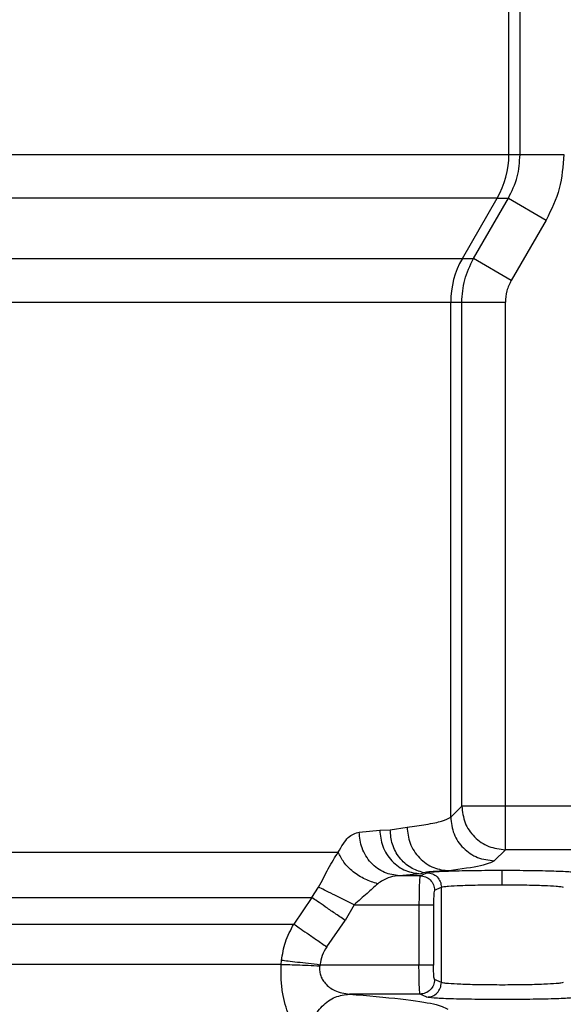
# Model space of a CAD drawing. Header units: inches. Extents: x 144.9 to 238.4, y 214.8 to 247.7.
# Tile 387 of 411: x 202.075 to 202.1209, y 244.8012 to 244.8844. Entities that reach past the tile are written whole.
import ezdxf

# ---------------------------------------------------------------- set-up
doc = ezdxf.new("R2010")
doc.units = ezdxf.units.IN
doc.header["$LTSCALE"] = 0.25
doc.header["$MEASUREMENT"] = 0
doc.layers.add('ANNOTATIONS', color=1, linetype='Continuous')
doc.layers.add('MOTOR LH', color=7, linetype='Continuous')
doc.styles.add('ARIAL', font='arial.ttf', dxfattribs={"height": 0.09375})
doc.dimstyles.new('STANDARD$0', dxfattribs={"dimtxt": 0.09375, "dimasz": 0.09375, "dimexe": 0.03125, "dimexo": 0.046875, "dimgap": 0.09, "dimtad": 0, "dimtih": 1, "dimtoh": 1, "dimdec": 4, "dimzin": 0, "dimdsep": 46, "dimtxsty": 'ARIAL', "dimcen": 0.09, "dimadec": 0, "dimazin": 0, "dimtfac": 1, "dimtdec": 4, "dimtofl": 0, "dimtmove": 0, "dimatfit": 1, "dimfxl": 1, "dimtolj": 1, "dimtzin": 0, "dimarcsym": 0})

# ---------------------------------------------------------------- blocks, each defined once
blk = doc.blocks.new('*D20')
at = {"layer": 'ANNOTATIONS', "color": 0, "lineweight": -2, "transparency": 16777216}
for p, q in [((201.5477568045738, 244.7210665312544), (201.5477568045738, 245.6873671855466)), ((202.6883818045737, 243.5376739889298), (202.6883818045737, 245.6873671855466)), ((201.6415068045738, 245.6561171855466), (201.832959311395, 245.6561171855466)), ((202.5946318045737, 245.6561171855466), (202.4031792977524, 245.6561171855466))]:
    blk.add_line(p, q, dxfattribs=at)
at = {"layer": 'ANNOTATIONS', "color": 0, "transparency": 16777216}
for points in [[(201.6415068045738, 245.6717421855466), (201.6415068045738, 245.6404921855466), (201.5477568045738, 245.6561171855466)], [(202.5946318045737, 245.6717421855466), (202.5946318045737, 245.6404921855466), (202.6883818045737, 245.6561171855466)]]:
    blk.add_solid(points, dxfattribs=at)
at = {"layer": 'defpoints', "color": 0, "transparency": 16777216}
for p in [(201.5477568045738, 245.6561171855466), (201.5477568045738, 244.6741915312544), (202.6883818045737, 243.4907989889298)]:
    blk.add_point(p, dxfattribs=at)
at = {"layer": 'ANNOTATIONS', "color": 0, "transparency": 16777216, "insert": (202.1180693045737, 245.6561171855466), "char_height": 0.09375, "attachment_point": 5, "style": 'ARIAL'}
blk.add_mtext('\\A1;18 5/8"', dxfattribs=at)
blk = doc.blocks.new('*D22')
at = {"layer": 'ANNOTATIONS', "color": 0, "lineweight": -2, "transparency": 16777216}
for p, q in [((201.2594214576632, 244.7850832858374), (201.2594214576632, 246.0537298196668)), ((202.6883818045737, 243.5376739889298), (202.6883818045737, 246.0537298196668)), ((201.3531714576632, 246.0224798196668), (201.7695598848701, 246.0224798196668)), ((202.5946318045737, 246.0224798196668), (202.1782433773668, 246.0224798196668))]:
    blk.add_line(p, q, dxfattribs=at)
at = {"layer": 'ANNOTATIONS', "color": 0, "transparency": 16777216}
for points in [[(201.3531714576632, 246.0381048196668), (201.3531714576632, 246.0068548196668), (201.2594214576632, 246.0224798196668)], [(202.5946318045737, 246.0381048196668), (202.5946318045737, 246.0068548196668), (202.6883818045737, 246.0224798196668)]]:
    blk.add_solid(points, dxfattribs=at)
at = {"layer": 'defpoints', "color": 0, "transparency": 16777216}
for p in [(202.6883818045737, 246.0224798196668), (201.2594214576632, 244.7382082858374), (202.6883818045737, 243.4907989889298)]:
    blk.add_point(p, dxfattribs=at)
at = {"layer": 'ANNOTATIONS', "color": 0, "transparency": 16777216, "insert": (201.9739016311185, 246.0224798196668), "char_height": 0.09375, "attachment_point": 5, "style": 'ARIAL'}
blk.add_mtext('\\A1;24""', dxfattribs=at)

msp = doc.modelspace()

# ---------------------------------------------------------------- linework, layer by layer
at = {"layer": 'MOTOR LH'}
for p, q in [((202.1163154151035, 244.8730198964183), (202.1163154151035, 244.8941149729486)), ((202.1172606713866, 244.8730198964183), (202.1172606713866, 244.8856290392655)), ((202.0226494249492, 244.8730198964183), (202.1172606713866, 244.8730198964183)), ((202.1123855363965, 244.8642310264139), (202.1153270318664, 244.8693289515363)), ((202.1133253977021, 244.8642310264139), (202.1162704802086, 244.8693289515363)), ((202.1153270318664, 244.8693289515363), (202.1162704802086, 244.8693289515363)), ((202.1162704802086, 244.8693289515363), (202.1194649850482, 244.8674834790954)), ((202.1194649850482, 244.8674834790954), (202.1165199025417, 244.862385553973)), ((202.0228290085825, 244.8642310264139), (202.1133253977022, 244.8642310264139)), ((202.1165199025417, 244.862385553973), (202.1133253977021, 244.8642310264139)), ((202.0194594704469, 244.860540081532), (202.1160251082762, 244.860540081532)), ((202.1113971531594, 244.8170178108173), (202.1113971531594, 244.860540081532)), ((202.1123364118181, 244.8179570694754), (202.1123364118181, 244.860540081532)), ((202.1160251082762, 244.8142683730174), (202.1160251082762, 244.860540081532)), ((202.1113971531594, 244.8170178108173), (202.1123364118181, 244.8179570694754)), ((202.1299871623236, 244.8179570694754), (202.1123364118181, 244.8179570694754)), ((202.10366197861, 244.8157584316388), (202.10540670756, 244.8159172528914)), ((202.10540670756, 244.8159172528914), (202.1062881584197, 244.8159451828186)), ((202.1062881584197, 244.8159451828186), (202.1077154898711, 244.8161727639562)), ((202.1160251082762, 244.8142683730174), (202.1150858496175, 244.8133291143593)), ((202.1645678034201, 244.8142683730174), (202.1160251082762, 244.8142683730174)), ((202.0228014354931, 244.8140604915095), (202.1019029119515, 244.8140604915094)), ((202.1088679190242, 244.8122285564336), (202.1070569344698, 244.8120697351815)), ((202.1088121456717, 244.8120697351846), (202.1070569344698, 244.8120697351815)), ((202.1088121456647, 244.8120697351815), (202.1093843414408, 244.8123249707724)), ((202.1091117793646, 244.8123206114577), (202.1088679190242, 244.8122285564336)), ((202.0996742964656, 244.8102164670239), (202.1002370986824, 244.8110938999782)), ((202.1100387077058, 244.8108401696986), (202.1106109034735, 244.8110954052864)), ((202.1106109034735, 244.8030356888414), (202.1106109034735, 244.8110954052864)), ((202.0228991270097, 244.8102164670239), (202.0996742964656, 244.8102164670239)), ((202.0996742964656, 244.8102164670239), (202.0981460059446, 244.8079788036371)), ((202.1032460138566, 244.8096106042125), (202.1024744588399, 244.8082944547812)), ((202.1032460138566, 244.8096106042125), (202.1087191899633, 244.8096106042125)), ((202.1087191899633, 244.8096106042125), (202.1087191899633, 244.8045204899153)), ((202.1099457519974, 244.8096106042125), (202.1099457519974, 244.8045204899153)), ((202.022941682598, 244.8079788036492), (202.098146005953, 244.8079788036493)), ((202.1009356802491, 244.8060567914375), (202.1024744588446, 244.808294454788)), ((202.0970762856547, 244.8045612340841), (202.0229094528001, 244.8045612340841)), ((202.0970762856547, 244.8045612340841), (202.0971032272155, 244.8049062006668)), ((202.1003482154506, 244.8045204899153), (202.1003336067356, 244.8044514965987)), ((202.1087191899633, 244.8045204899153), (202.1003482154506, 244.8045204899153)), ((202.1106109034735, 244.8030356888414), (202.1100387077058, 244.8032909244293)), ((202.1088121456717, 244.8020613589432), (202.1028405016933, 244.8020613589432)), ((202.1093843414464, 244.8018061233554), (202.1088121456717, 244.8020613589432))]:
    msp.add_line(p, q, dxfattribs=at)
for centre, radius, start, end in [((202.1089300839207, 244.8730197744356), 0.007385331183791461, 330.0165058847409, 0.0009463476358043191), ((202.1187824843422, 244.8605402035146), 0.007385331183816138, 150.0165058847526, 180.0009463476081)]:
    msp.add_arc(centre, radius, start, end, dxfattribs=at)
for points, knots in [([(202.1162704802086, 244.8693289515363), (202.116560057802, 244.8699186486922), (202.1171324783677, 244.8710843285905), (202.117218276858, 244.8723797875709), (202.1172606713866, 244.8730198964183)], [0, 0, 0, 0, 0.5058825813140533, 1, 1, 1, 1]), ([(202.1209493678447, 244.8730198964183), (202.1208842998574, 244.8720482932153), (202.1207541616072, 244.8701050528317), (202.119894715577, 244.8683573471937), (202.1194649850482, 244.8674834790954)], [0, 0, 0, 0, 0.4999912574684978, 1, 1, 1, 1]), ([(202.1153270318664, 244.8693289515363), (202.1147922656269, 244.8693289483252), (202.1137227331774, 244.869328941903), (202.1079612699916, 244.8693289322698), (202.0993600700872, 244.8693289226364), (202.0878989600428, 244.8693289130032), (202.0740372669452, 244.8693289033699), (202.0582018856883, 244.8693288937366), (202.0409441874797, 244.8693288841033), (202.0288047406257, 244.8693288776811), (202.0227350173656, 244.86932887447)], [0, 0, 0, 0, 0.1250000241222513, 0.2500000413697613, 0.3750000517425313, 0.5000000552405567, 0.6250000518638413, 0.7500000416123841, 0.8750000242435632, 0.9999999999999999, 0.9999999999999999, 0.9999999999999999, 0.9999999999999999]), ([(202.1123364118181, 244.860540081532), (202.1123787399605, 244.8611801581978), (202.1124643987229, 244.8624754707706), (202.1130361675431, 244.8636412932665), (202.1133253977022, 244.8642310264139)], [0, 0, 0, 0, 0.4941484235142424, 1, 1, 1, 1]), ([(202.1165199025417, 244.862385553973), (202.1163763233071, 244.8620943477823), (202.1160891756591, 244.8615119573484), (202.116046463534, 244.8608640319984), (202.1160251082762, 244.860540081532)], [0, 0, 0, 0, 0.5000188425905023, 1, 1, 1, 1]), ([(202.1077154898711, 244.8161727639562), (202.1082708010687, 244.8162492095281), (202.1094962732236, 244.8164179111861), (202.1108445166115, 244.8167001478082), (202.1112034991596, 244.8169064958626), (202.1113971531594, 244.8170178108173)], [0, 0, 0, 0, 0.27621230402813, 0.6095509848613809, 0.9999999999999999, 0.9999999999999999, 0.9999999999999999, 0.9999999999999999]), ([(202.1054067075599, 244.8159172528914), (202.1054575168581, 244.8154564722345), (202.1055356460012, 244.8147479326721), (202.1059707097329, 244.8138942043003), (202.1064174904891, 244.8133057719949), (202.106969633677, 244.8128296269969), (202.1077707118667, 244.8123659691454), (202.1084355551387, 244.8122827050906), (202.1088679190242, 244.8122285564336)], [0, 0, 0, 0, 0.2396236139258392, 0.3684677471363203, 0.5000000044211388, 0.6315322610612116, 0.7603763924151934, 1, 1, 1, 1]), ([(202.1091117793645, 244.8123206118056), (202.1087348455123, 244.8124383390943), (202.1079582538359, 244.8126808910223), (202.1070262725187, 244.813553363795), (202.1063997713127, 244.8146866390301), (202.1063245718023, 244.8155345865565), (202.1062881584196, 244.8159451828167)], [0, 0, 0, 0, 0.2432590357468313, 0.5011832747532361, 0.7584611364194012, 1, 1, 1, 1]), ([(202.107715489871, 244.8161727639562), (202.1077666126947, 244.8157113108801), (202.1078452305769, 244.8150016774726), (202.1082905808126, 244.8141469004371), (202.1087486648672, 244.8135579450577), (202.1093152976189, 244.8130818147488), (202.1101376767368, 244.8126189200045), (202.1108204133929, 244.812537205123), (202.111264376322, 244.8124840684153)], [0, 0, 0, 0, 0.2395889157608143, 0.3684454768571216, 0.5000000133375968, 0.631554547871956, 0.7604111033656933, 0.9999999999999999, 0.9999999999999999, 0.9999999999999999, 0.9999999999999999]), ([(202.1019029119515, 244.8140604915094), (202.1021771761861, 244.8145315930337), (202.1027236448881, 244.8154702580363), (202.1033499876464, 244.8156626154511), (202.10366197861, 244.8157584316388)], [0, 0, 0, 0, 0.5018846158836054, 1, 1, 1, 1]), ([(202.1070569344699, 244.8120697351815), (202.106633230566, 244.8121245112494), (202.1059817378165, 244.8122087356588), (202.105196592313, 244.8126728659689), (202.1046553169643, 244.813149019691), (202.1042170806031, 244.8137371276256), (202.1037899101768, 244.8145902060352), (202.1037123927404, 244.8152980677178), (202.1036619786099, 244.8157584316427)], [0, 0, 0, 0, 0.2396451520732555, 0.3684815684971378, 0.4999999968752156, 0.6315184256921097, 0.7603548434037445, 1, 1, 1, 1]), ([(202.1002370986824, 244.8110938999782), (202.1003791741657, 244.811361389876), (202.1006662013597, 244.8119017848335), (202.1012360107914, 244.8130133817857), (202.1016284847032, 244.8136296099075), (202.1019029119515, 244.8140604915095)], [0, 0, 0, 0, 0.2276845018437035, 0.459978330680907, 0.9999999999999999, 0.9999999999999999, 0.9999999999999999, 0.9999999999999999]), ([(202.1052310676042, 244.8113905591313), (202.1048719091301, 244.8115012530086), (202.1041347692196, 244.811728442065), (202.1031332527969, 244.812377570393), (202.1023240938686, 244.8131810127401), (202.102040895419, 244.8137723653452), (202.1019029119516, 244.8140604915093)], [0, 0, 0, 0, 0.243616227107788, 0.5000000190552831, 0.7563837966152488, 1, 1, 1, 1]), ([(202.1150858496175, 244.8133291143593), (202.1148171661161, 244.8131862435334), (202.1142798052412, 244.8129005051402), (202.1122695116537, 244.8126228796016), (202.111264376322, 244.8124840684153)], [0, 0, 0, 0, 0.5000057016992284, 1, 1, 1, 1]), ([(202.1070569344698, 244.8120697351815), (202.1070016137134, 244.8120668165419), (202.1066851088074, 244.8120501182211), (202.1060524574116, 244.811919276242), (202.1055185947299, 244.8115756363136), (202.1052310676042, 244.8113905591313)], [0, 0, 0, 0, 0.08903122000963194, 0.509371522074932, 1, 1, 1, 1]), ([(202.1088121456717, 244.8120697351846), (202.1088044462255, 244.8120482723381), (202.1087901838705, 244.8120085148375), (202.1087674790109, 244.8117622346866), (202.1087427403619, 244.8113077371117), (202.1087234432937, 244.8105463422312), (202.1087205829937, 244.8099170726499), (202.1087191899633, 244.8096106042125)], [0, 0, 0, 0, 0.1611302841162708, 0.2984756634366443, 0.5010342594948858, 0.756992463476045, 1, 1, 1, 1]), ([(202.111264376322, 244.8124840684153), (202.1106961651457, 244.8124595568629), (202.1095800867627, 244.8124114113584), (202.1092659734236, 244.8123505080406), (202.1091117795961, 244.812320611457)], [0, 0, 0, 0, 0.5091140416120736, 1, 1, 1, 1]), ([(202.1093843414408, 244.8123249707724), (202.1095321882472, 244.8123524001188), (202.1098285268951, 244.8124073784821), (202.1113262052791, 244.8124749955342), (202.1133738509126, 244.8125218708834), (202.1149674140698, 244.8125279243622), (202.1157624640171, 244.8125309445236)], [0, 0, 0, 0, 0.2494549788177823, 0.4999982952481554, 0.750542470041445, 1, 1, 1, 1]), ([(202.1157624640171, 244.8125309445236), (202.1165575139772, 244.8125279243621), (202.1181510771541, 244.8125218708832), (202.1201987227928, 244.812474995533), (202.121696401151, 244.8124073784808), (202.1219927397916, 244.8123524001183), (202.1221405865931, 244.8123249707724)], [0, 0, 0, 0, 0.2494575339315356, 0.5000017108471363, 0.7505450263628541, 1, 1, 1, 1]), ([(202.1157624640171, 244.8113013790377), (202.1157624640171, 244.8114721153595), (202.1157624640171, 244.8118267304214), (202.1157624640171, 244.8122337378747), (202.1157624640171, 244.8124781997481), (202.1157624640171, 244.8125138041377), (202.1157624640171, 244.8125309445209)], [0, 0, 0, 0, 0.2706973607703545, 0.5622316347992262, 0.7892530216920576, 1, 1, 1, 1]), ([(202.1032460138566, 244.8096106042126), (202.1029376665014, 244.8097626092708), (202.102307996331, 244.8100730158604), (202.1014362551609, 244.8105027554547), (202.1006972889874, 244.8108670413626), (202.1003883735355, 244.8110193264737), (202.1002370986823, 244.8110938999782)], [0, 0, 0, 0, 0.244848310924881, 0.5000000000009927, 0.7551516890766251, 1, 1, 1, 1]), ([(202.1052310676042, 244.8113905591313), (202.1049376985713, 244.8111244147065), (202.1043236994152, 244.8105673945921), (202.1036157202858, 244.8099388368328), (202.1032460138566, 244.8096106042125)], [0, 0, 0, 0, 0.4778003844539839, 1, 1, 1, 1]), ([(202.1106109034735, 244.8110954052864), (202.1106654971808, 244.8111117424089), (202.110768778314, 244.8111426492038), (202.1112851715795, 244.8111934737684), (202.1122501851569, 244.8112483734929), (202.1138510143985, 244.8112921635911), (202.115135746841, 244.8112983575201), (202.1157624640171, 244.8113013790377)], [0, 0, 0, 0, 0.1497051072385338, 0.2832141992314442, 0.5008584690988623, 0.7565091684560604, 1, 1, 1, 1]), ([(202.1157624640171, 244.8113013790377), (202.1163891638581, 244.8112983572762), (202.1176738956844, 244.811292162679), (202.1192747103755, 244.8112483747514), (202.1202397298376, 244.8111934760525), (202.120756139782, 244.8111426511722), (202.1208594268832, 244.8111117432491), (202.1209140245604, 244.8110954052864)], [0, 0, 0, 0, 0.2434841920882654, 0.4991414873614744, 0.7167757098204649, 0.8502873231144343, 1, 1, 1, 1]), ([(202.1024744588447, 244.808294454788), (202.1021780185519, 244.8084979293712), (202.1015852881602, 244.8089047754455), (202.1007742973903, 244.809461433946), (202.1000931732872, 244.8099289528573), (202.0998139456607, 244.8101206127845), (202.0996742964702, 244.8102164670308)], [0, 0, 0, 0, 0.2500633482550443, 0.500000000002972, 0.7499366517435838, 0.9999999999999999, 0.9999999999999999, 0.9999999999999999, 0.9999999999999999]), ([(202.1100387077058, 244.8108401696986), (202.1100261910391, 244.8108172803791), (202.1100012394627, 244.8107716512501), (202.1099707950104, 244.8104772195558), (202.1099497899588, 244.8100775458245), (202.1099470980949, 244.8097662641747), (202.1099457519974, 244.8096106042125)], [0, 0, 0, 0, 0.2545047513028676, 0.5073471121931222, 0.7536432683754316, 0.9999999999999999, 0.9999999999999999, 0.9999999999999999, 0.9999999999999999]), ([(202.0971032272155, 244.8049062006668), (202.0971887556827, 244.8054339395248), (202.0973646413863, 244.8065192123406), (202.0978808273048, 244.8074834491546), (202.098146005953, 244.8079788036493)], [0, 0, 0, 0, 0.4862729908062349, 1, 1, 1, 1]), ([(202.0981460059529, 244.8079788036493), (202.0982861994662, 244.8078822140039), (202.0985665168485, 244.8076890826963), (202.0992454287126, 244.8072213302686), (202.1000520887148, 244.806665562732), (202.1006411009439, 244.8062597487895), (202.1009356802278, 244.8060567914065)], [0, 0, 0, 0, 0.2500621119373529, 0.4999999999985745, 0.7499378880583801, 1, 1, 1, 1]), ([(202.1009356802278, 244.8060567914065), (202.1007896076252, 244.8058163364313), (202.1005001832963, 244.805339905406), (202.1003985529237, 244.8047919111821), (202.1003482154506, 244.8045204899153)], [0, 0, 0, 0, 0.5047004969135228, 1, 1, 1, 1]), ([(202.0994763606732, 244.7985858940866), (202.0991594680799, 244.7986896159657), (202.0985233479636, 244.7988978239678), (202.0976847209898, 244.8002051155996), (202.097218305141, 244.8018296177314), (202.0970496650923, 244.8033531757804), (202.0970674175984, 244.8041587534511), (202.0970762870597, 244.8045612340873)], [0, 0, 0, 0, 0.2460236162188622, 0.4938599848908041, 0.744837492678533, 0.8725163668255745, 0.9999999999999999, 0.9999999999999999, 0.9999999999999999, 0.9999999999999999]), ([(202.0970762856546, 244.8045612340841), (202.0972515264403, 244.8045601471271), (202.0976086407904, 244.8045579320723), (202.0984113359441, 244.8045349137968), (202.0993406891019, 244.8044995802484), (202.1000067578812, 244.8044673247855), (202.1003336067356, 244.8044514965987)], [0, 0, 0, 0, 0.2453566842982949, 0.4999999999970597, 0.7546433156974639, 0.9999999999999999, 0.9999999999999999, 0.9999999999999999, 0.9999999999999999]), ([(202.1003482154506, 244.8045204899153), (202.100022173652, 244.8045592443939), (202.0993576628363, 244.8046382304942), (202.0984309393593, 244.8047483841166), (202.0976314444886, 244.8048434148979), (202.0972770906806, 244.8048855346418), (202.0971032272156, 244.8049062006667)], [0, 0, 0, 0, 0.2453246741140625, 0.5000000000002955, 0.7546753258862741, 1, 1, 1, 1]), ([(202.1003336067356, 244.8044514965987), (202.100325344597, 244.8043239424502), (202.1003084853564, 244.8040636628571), (202.1003904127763, 244.8036774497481), (202.1005482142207, 244.8033080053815), (202.1009151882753, 244.8027909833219), (202.1016858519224, 244.8022273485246), (202.1024204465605, 244.8021217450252), (202.1028405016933, 244.8020613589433)], [0, 0, 0, 0, 0.08257537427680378, 0.1684985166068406, 0.2610619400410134, 0.3629162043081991, 0.6357034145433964, 1, 1, 1, 1]), ([(202.1088121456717, 244.8020613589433), (202.1088044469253, 244.8020828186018), (202.1087901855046, 244.8021225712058), (202.1087674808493, 244.8023688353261), (202.1087427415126, 244.8028233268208), (202.1087234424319, 244.8035847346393), (202.1087205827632, 244.8042140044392), (202.1087191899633, 244.8045204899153)], [0, 0, 0, 0, 0.1611157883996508, 0.2984563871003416, 0.5010345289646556, 0.7569791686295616, 0.9999999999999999, 0.9999999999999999, 0.9999999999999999, 0.9999999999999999]), ([(202.1100387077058, 244.8032909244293), (202.1100265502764, 244.803313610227), (202.1100022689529, 244.8033589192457), (202.1099717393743, 244.8036414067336), (202.1099497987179, 244.804040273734), (202.1099471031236, 244.8043601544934), (202.1099457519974, 244.8045204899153)], [0, 0, 0, 0, 0.2476306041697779, 0.4945781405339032, 0.7466648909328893, 1, 1, 1, 1]), ([(202.1209140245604, 244.8030356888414), (202.1208593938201, 244.8030193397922), (202.1207560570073, 244.8029884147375), (202.1202395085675, 244.8029376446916), (202.1192745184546, 244.8028823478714), (202.1176738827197, 244.8028404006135), (202.1157625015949, 244.8028244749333), (202.113851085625, 244.8028403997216), (202.1122504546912, 244.8028823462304), (202.1112854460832, 244.8029376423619), (202.1107688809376, 244.802988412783), (202.1106655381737, 244.803019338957), (202.1106109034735, 244.8030356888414)], [0, 0, 0, 0, 0.07488782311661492, 0.1416541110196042, 0.250429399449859, 0.3782603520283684, 0.4999999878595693, 0.6217322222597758, 0.749570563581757, 0.8583408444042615, 0.9251083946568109, 1, 1, 1, 1]), ([(202.0994763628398, 244.7985858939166), (202.0995483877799, 244.7990268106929), (202.0996978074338, 244.7999415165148), (202.1004902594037, 244.8010986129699), (202.1015913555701, 244.8018977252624), (202.1024342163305, 244.8020081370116), (202.1028405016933, 244.802061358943)], [0, 0, 0, 0, 0.2410156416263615, 0.5000000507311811, 0.7589843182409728, 1, 1, 1, 1]), ([(202.1028405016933, 244.8020613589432), (202.104380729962, 244.8019266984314), (202.107462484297, 244.8016572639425), (202.1102633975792, 244.8012312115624), (202.110855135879, 244.8009418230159), (202.1111508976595, 244.8007971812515)], [0, 0, 0, 0, 0.3332268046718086, 0.6667343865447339, 1, 1, 1, 1]), ([(202.1221405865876, 244.8018061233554), (202.121992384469, 244.8017786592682), (202.1216958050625, 244.8017236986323), (202.1201980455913, 244.8016557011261), (202.1181534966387, 244.8016106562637), (202.1157646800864, 244.8015949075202), (202.1133733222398, 244.8016106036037), (202.111325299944, 244.8016557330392), (202.1098282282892, 244.8017237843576), (202.1095321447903, 244.8017787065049), (202.1093843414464, 244.8018061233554)], [0, 0, 0, 0, 0.125010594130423, 0.2501689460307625, 0.3749457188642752, 0.4998006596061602, 0.6249292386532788, 0.7500039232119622, 0.8752032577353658, 1, 1, 1, 1])]:
    msp.add_open_spline(points, degree=3, knots=knots, dxfattribs=at)
for points in [[(202.1172606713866, 244.8730198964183), (202.1173301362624, 244.8730198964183), (202.1174690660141, 244.8730198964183), (202.1183281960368, 244.8730198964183), (202.1195306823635, 244.8730198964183), (202.1204764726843, 244.8730198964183), (202.1209493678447, 244.8730198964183)], [(202.1123364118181, 244.8179570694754), (202.1123923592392, 244.8174740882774), (202.1125042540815, 244.8165081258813), (202.1133574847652, 244.8152894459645), (202.1145761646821, 244.8144362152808), (202.1155421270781, 244.8143243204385), (202.1160251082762, 244.8142683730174)], [(202.1113971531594, 244.8170178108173), (202.1114531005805, 244.8165348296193), (202.1115649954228, 244.8155688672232), (202.1124182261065, 244.8143501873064), (202.1136369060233, 244.8134969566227), (202.1146028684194, 244.8133850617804), (202.1150858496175, 244.8133291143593)], [(202.1088121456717, 244.8120697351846), (202.1089725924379, 244.8120508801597), (202.1092934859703, 244.81201317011), (202.1096984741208, 244.8117286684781), (202.1099822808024, 244.8113226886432), (202.110019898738, 244.8110010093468), (202.1100387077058, 244.8108401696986)], [(202.1093843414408, 244.8123249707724), (202.1095447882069, 244.8123061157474), (202.109865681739, 244.8122684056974), (202.1102706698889, 244.8119839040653), (202.1105544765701, 244.8115779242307), (202.1105920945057, 244.8112562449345), (202.1106109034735, 244.8110954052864)], [(202.1087191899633, 244.8096106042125), (202.1088723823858, 244.8096106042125), (202.109178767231, 244.8096106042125), (202.1095720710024, 244.8096106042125), (202.1098600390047, 244.8096106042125), (202.1099171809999, 244.8096106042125), (202.1099457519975, 244.8096106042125)], [(202.1099457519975, 244.8045204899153), (202.1099171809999, 244.8045204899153), (202.1098600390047, 244.8045204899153), (202.1095720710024, 244.8045204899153), (202.109178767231, 244.8045204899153), (202.1088723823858, 244.8045204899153), (202.1087191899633, 244.8045204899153)], [(202.1100387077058, 244.8032909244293), (202.110019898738, 244.8031300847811), (202.1099822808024, 244.8028084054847), (202.1096984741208, 244.8024024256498), (202.1092934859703, 244.8021179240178), (202.1089725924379, 244.8020802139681), (202.1088121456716, 244.8020613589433)], [(202.1093843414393, 244.8018061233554), (202.1095447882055, 244.8018249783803), (202.1098656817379, 244.80186268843), (202.1102706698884, 244.8021471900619), (202.11055447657, 244.8025531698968), (202.1105920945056, 244.8028748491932), (202.1106109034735, 244.8030356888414)]]:
    msp.add_open_spline(points, degree=3, dxfattribs=at)

# ---------------------------------------------------------------- dimensions: what is measured, and where the dimension line sits
at = {"layer": 'ANNOTATIONS'}
for base, p1, p2, text, picture, middle in [((202.6883818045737, 246.0224798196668), (201.2594214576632, 244.7382082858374), (202.6883818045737, 243.4907989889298), '24""', '*D22', (201.9739016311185, 246.0224798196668)), ((201.5477568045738, 245.6561171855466), (202.6883818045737, 243.4907989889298), (201.5477568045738, 244.6741915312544), '18 5/8"', '*D20', (202.1180693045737, 245.6561171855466))]:
    dim = msp.add_linear_dim(base=base, p1=p1, p2=p2, text=text, dimstyle='STANDARD$0', dxfattribs=at)
    dim.commit()
    dim.dimension.update_dxf_attribs({"geometry": picture, "text_midpoint": middle, "dimtype": 160})

doc.saveas('drawing.dxf')
